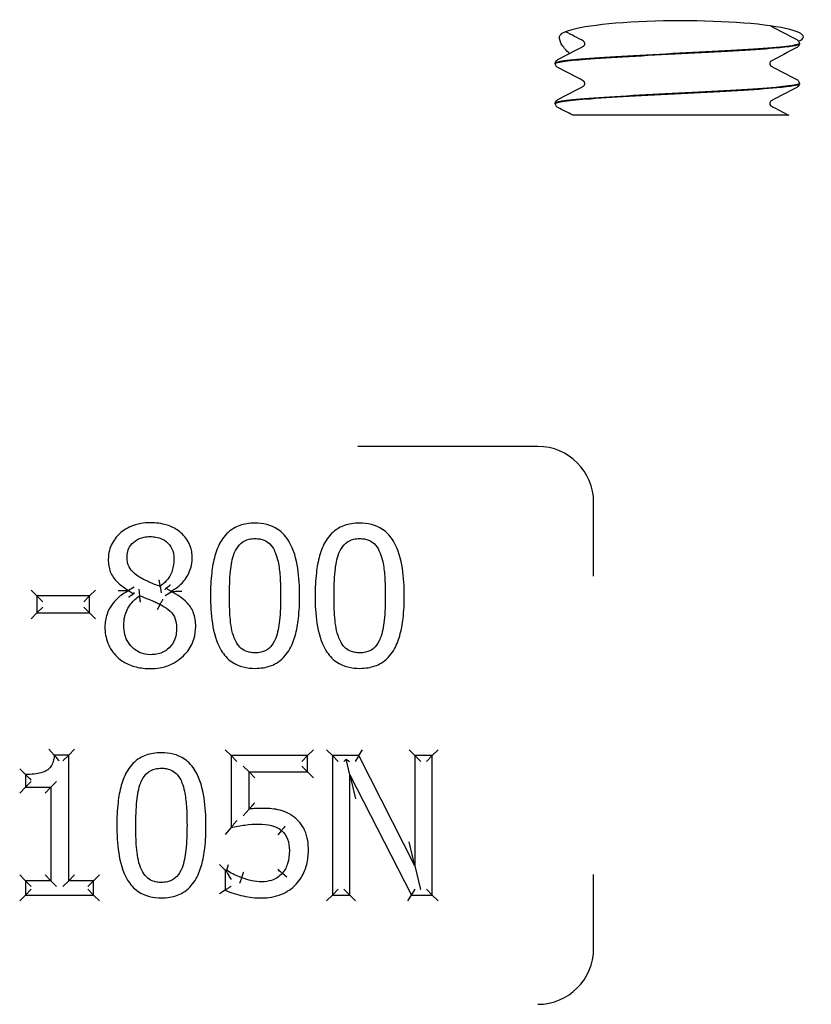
# Model space of a CAD drawing. Header units: inches. Extents: x 24 to 1128, y -58 to 748.
# Tile 518 of 656: x 743.68 to 745.1, y 299.05 to 300.81. Entities that reach past the tile are written whole.
import ezdxf

# ---------------------------------------------------------------- set-up
doc = ezdxf.new("R2010")
doc.units = ezdxf.units.IN
doc.header["$LTSCALE"] = 32
doc.header["$MEASUREMENT"] = 0
doc.layers.add('Visible (ANSI)', color=7, linetype='Continuous', lineweight=30)

msp = doc.modelspace()

# ---------------------------------------------------------------- linework, layer by layer
at = {"layer": 'Visible (ANSI)'}
for p, q in [((745.07942, 300.76866), (745.07942, 300.76799)), ((744.64192, 300.73291), (744.64192, 300.73224)), ((745.07942, 300.69716), (745.07942, 300.69649)), ((744.64192, 300.66141), (744.64192, 300.66074)), ((744.73781, 300.63992), (744.67339, 300.63992)), ((744.81353, 300.63992), (744.73781, 300.63992)), ((744.90008, 300.63992), (744.81353, 300.63992)), ((745.06047, 300.63992), (744.90008, 300.63992)), ((744.61067, 300.04617), (744.28782, 300.04617)), ((744.71067, 299.81365), (744.71067, 299.94617)), ((743.71261, 299.77829), (743.70219, 299.78871)), ((743.80722, 299.77829), (743.81764, 299.78871)), ((743.88733, 299.79421), (743.87691, 299.78822)), ((743.87691, 299.78822), (743.87691, 299.78721)), ((743.88585, 299.78163), (743.87691, 299.78721)), ((743.89697, 299.7787), (743.8958, 299.79042)), ((743.93344, 299.79531), (743.93541, 299.78371)), ((743.94267, 299.77913), (743.95309, 299.78579)), ((743.94407, 299.79234), (743.95309, 299.7868)), ((743.95309, 299.78579), (743.95309, 299.7868)), ((743.80722, 299.77829), (743.71261, 299.77829)), ((743.71261, 299.77829), (743.72303, 299.76787)), ((743.71261, 299.77829), (743.71261, 299.7479)), ((743.80722, 299.77829), (743.7968, 299.76787)), ((743.80722, 299.7479), (743.80722, 299.77829)), ((743.92857, 299.75399), (743.93364, 299.7631)), ((743.70219, 299.73749), (743.71261, 299.7479)), ((743.71261, 299.7479), (743.72303, 299.75832)), ((743.71261, 299.7479), (743.80722, 299.7479)), ((743.80722, 299.7479), (743.7968, 299.75832)), ((743.80722, 299.7479), (743.81764, 299.73749)), ((743.74391, 299.49289), (743.73429, 299.50331)), ((743.76984, 299.49289), (743.78026, 299.50331)), ((744.06077, 299.49208), (744.05035, 299.50249)), ((744.19792, 299.49208), (744.20834, 299.50249)), ((744.24249, 299.49208), (744.23207, 299.50249)), ((744.2897, 299.49208), (744.29608, 299.50249)), ((744.39038, 299.49208), (744.37997, 299.50249)), ((744.42138, 299.49208), (744.4318, 299.50249)), ((743.76984, 299.49289), (743.74391, 299.49289)), ((743.76984, 299.49289), (743.75942, 299.48247)), ((743.76984, 299.2676), (743.76984, 299.49289)), ((744.06077, 299.49208), (744.06077, 299.36323)), ((744.06077, 299.49208), (744.07118, 299.48166)), ((744.19792, 299.49208), (744.06077, 299.49208)), ((744.19792, 299.49208), (744.1875, 299.48166)), ((744.19792, 299.4627), (744.19792, 299.49208)), ((744.2897, 299.49208), (744.24249, 299.49208)), ((744.24249, 299.49208), (744.24249, 299.24208)), ((744.24249, 299.49208), (744.25291, 299.48166)), ((744.26307, 299.48166), (744.26679, 299.48538)), ((744.26679, 299.48538), (744.27287, 299.48166)), ((744.27349, 299.45764), (744.26679, 299.48538)), ((744.2897, 299.49208), (744.28331, 299.48166)), ((744.39038, 299.29414), (744.2897, 299.49208)), ((744.39038, 299.49208), (744.4008, 299.48166)), ((744.39038, 299.49208), (744.39038, 299.29414)), ((744.42138, 299.49208), (744.39038, 299.49208)), ((744.42138, 299.49208), (744.41096, 299.48166)), ((744.42138, 299.24208), (744.42138, 299.49208)), ((743.69225, 299.45804), (743.68183, 299.46846)), ((744.09298, 299.4627), (744.08256, 299.47312)), ((744.19792, 299.4627), (744.1875, 299.47312)), ((743.69225, 299.45804), (743.69225, 299.43515)), ((743.69225, 299.43515), (743.70267, 299.44557)), ((743.73763, 299.43515), (743.74805, 299.44557)), ((744.09298, 299.4627), (744.10339, 299.45229)), ((744.09298, 299.4627), (744.19792, 299.4627)), ((744.09298, 299.39605), (744.09298, 299.4627)), ((744.19792, 299.4627), (744.20834, 299.45229)), ((744.27349, 299.45764), (744.2839, 299.41452)), ((744.27349, 299.24208), (744.27349, 299.45764)), ((744.27349, 299.45764), (744.3841, 299.24208)), ((743.69225, 299.43515), (743.68183, 299.42473)), ((743.69225, 299.43515), (743.73763, 299.43515)), ((743.73763, 299.43515), (743.72721, 299.42473)), ((743.73763, 299.43515), (743.73763, 299.2676)), ((744.08256, 299.38415), (744.09298, 299.39605)), ((744.06077, 299.36323), (744.05035, 299.35028)), ((744.15112, 299.35776), (744.14436, 299.34984)), ((744.39038, 299.29414), (744.37997, 299.3376)), ((744.05043, 299.28645), (744.04002, 299.29686)), ((744.05286, 299.28645), (744.05629, 299.29686)), ((744.39038, 299.29414), (744.40045, 299.25215)), ((743.69225, 299.2676), (743.68183, 299.27802)), ((743.73763, 299.2676), (743.72721, 299.27802)), ((743.76984, 299.2676), (743.78026, 299.27802)), ((743.81421, 299.2676), (743.82463, 299.27802)), ((744.05286, 299.28645), (744.05043, 299.28645)), ((744.05043, 299.28645), (744.05043, 299.25099)), ((744.05043, 299.28645), (744.05227, 299.28461)), ((744.07629, 299.26327), (744.07981, 299.27307)), ((744.16046, 299.27421), (744.15254, 299.28098)), ((744.71067, 299.14617), (744.71067, 299.27868)), ((743.73763, 299.2676), (743.69225, 299.2676)), ((743.69225, 299.2676), (743.69225, 299.24208)), ((743.69225, 299.2676), (743.70267, 299.25719)), ((743.69225, 299.24208), (743.70267, 299.25249)), ((743.73763, 299.2676), (743.74805, 299.25719)), ((743.76984, 299.2676), (743.75942, 299.25719)), ((743.81421, 299.2676), (743.76984, 299.2676)), ((743.81421, 299.2676), (743.80379, 299.25719)), ((743.81421, 299.24208), (743.80379, 299.25249)), ((743.81421, 299.24208), (743.81421, 299.2676)), ((744.24249, 299.24208), (744.25291, 299.25249)), ((744.27349, 299.24208), (744.26307, 299.25249)), ((744.3841, 299.24208), (744.39047, 299.25249)), ((744.39988, 299.25249), (744.40045, 299.25215)), ((744.40045, 299.25215), (744.4008, 299.25249)), ((744.42138, 299.24208), (744.41096, 299.25249)), ((743.68183, 299.23166), (743.69225, 299.24208)), ((743.69225, 299.24208), (743.81421, 299.24208)), ((743.81421, 299.24208), (743.82463, 299.23166)), ((744.05043, 299.25099), (744.04002, 299.24451)), ((744.24249, 299.24208), (744.23207, 299.23166)), ((744.24249, 299.24208), (744.27349, 299.24208)), ((744.27349, 299.24208), (744.2839, 299.23166)), ((744.37774, 299.23166), (744.3841, 299.24208)), ((744.3841, 299.24208), (744.42138, 299.24208)), ((744.42138, 299.24208), (744.4318, 299.23166))]:
    msp.add_line(p, q, dxfattribs=at)
for centre, start, end in [((744.61067, 299.94617), 0, 90), ((744.61067, 299.14617), 270, 0)]:
    msp.add_arc(centre, 0.1, start, end, dxfattribs=at)
msp.add_ellipse((744.86785, 300.78047), major_axis=(0.21875, 0), ratio=0.1316525, start_param=6.0040853, end_param=9.3138876, dxfattribs=at)
for points in [[(744.69266, 300.77282), (744.68195, 300.77844), (744.67124, 300.78405), (744.66053, 300.78966)], [(745.02868, 300.79958), (745.04402, 300.79153), (745.05937, 300.7835), (745.07471, 300.77547)], [(744.64663, 300.73972), (744.66197, 300.74775), (744.67732, 300.75578), (744.69266, 300.76383)], [(745.07471, 300.76118), (745.05937, 300.75315), (745.04402, 300.74512), (745.02868, 300.73707)], [(744.69266, 300.70132), (744.67732, 300.70937), (744.66197, 300.7174), (744.64663, 300.72543)], [(745.02868, 300.72808), (745.04402, 300.72003), (745.05937, 300.712), (745.07471, 300.70397)], [(744.64663, 300.66822), (744.66197, 300.67625), (744.67732, 300.68428), (744.69266, 300.69233)], [(745.07471, 300.68968), (745.05937, 300.68165), (745.04402, 300.67362), (745.02868, 300.66557)], [(744.67339, 300.63992), (744.66447, 300.64459), (744.65555, 300.64927), (744.64663, 300.65393)], [(745.02868, 300.65658), (745.03928, 300.65102), (745.04987, 300.64547), (745.06047, 300.63992)]]:
    msp.add_open_spline(points, degree=3, dxfattribs=at)
for points, knots in [([(745.02807, 300.80007), (745.02825, 300.79989), (745.0284, 300.79978), (745.02863, 300.79961), (745.02869, 300.79958), (745.02869, 300.79958)], [0.031449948, 0.031449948, 0.031449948, 0.031449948, 0.041633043, 0.041633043, 0.054614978, 0.054614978, 0.054614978, 0.054614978]), ([(744.66756, 300.75067), (744.66078, 300.75646), (744.65579, 300.76268), (744.64892, 300.77501), (744.64802, 300.78079), (744.65044, 300.78365)], [0.70379768, 0.70379768, 0.70379768, 0.70379768, 0.82602783, 0.82602783, 0.97703961, 0.97703961, 0.97703961, 0.97703961]), ([(744.69487, 300.76833), (744.69487, 300.76971), (744.69431, 300.771), (744.69338, 300.77229), (744.69302, 300.77256), (744.69271, 300.77279), (744.69265, 300.77282), (744.69265, 300.77282)], [0, 0, 0, 0, 0.022828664, 0.022828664, 0.041633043, 0.041633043, 0.054614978, 0.054614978, 0.054614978, 0.054614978]), ([(745.07471, 300.77547), (745.07549, 300.77506), (745.07634, 300.77456), (745.07774, 300.77311), (745.07824, 300.77247), (745.07906, 300.77082), (745.07937, 300.76977), (745.07942, 300.76869)], [0, 0, 0, 0, 0.028459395, 0.028459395, 0.043235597, 0.043235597, 0.058545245, 0.058545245, 0.058545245, 0.058545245]), ([(744.64204, 300.73221), (744.64219, 300.73496), (744.66162, 300.73771), (744.69656, 300.74046), (744.73914, 300.74381), (744.80391, 300.74716), (744.86827, 300.75051), (744.9326, 300.75386), (744.99526, 300.75721), (745.03439, 300.76056), (745.06333, 300.76304), (745.07898, 300.76551), (745.07922, 300.76799)], [8.1371759, 8.1371759, 8.1371759, 8.1371759, 8.8619138, 8.8619138, 8.8619138, 9.7450261, 9.7450261, 9.7450261, 10.627867, 10.627867, 10.627867, 11.2810852, 11.2810852, 11.2810852, 11.2810852]), ([(745.07921, 300.76869), (745.07934, 300.76777), (745.07735, 300.76685), (745.07316, 300.76593), (745.05797, 300.7626), (745.0141, 300.75928), (744.95666, 300.75595), (744.89932, 300.75263), (744.82955, 300.74932), (744.77131, 300.746), (744.71317, 300.74268), (744.66761, 300.73937), (744.65022, 300.73605), (744.64472, 300.73501), (744.64208, 300.73396), (744.64216, 300.73291)], [-17.5665871, -17.5665871, -17.5665871, -17.5665871, -17.3244424, -17.3244424, -17.3244424, -16.4477493, -16.4477493, -16.4477493, -15.5726718, -15.5726718, -15.5726718, -14.6990684, -14.6990684, -14.6990684, -14.4226778, -14.4226778, -14.4226778, -14.4226778]), ([(744.69265, 300.76383), (744.69265, 300.76383), (744.69289, 300.76392), (744.69365, 300.76472), (744.69401, 300.76517), (744.69464, 300.7665), (744.69487, 300.76741), (744.69487, 300.76833)], [0.002645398, 0.002645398, 0.002645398, 0.002645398, 0.027589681, 0.027589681, 0.042171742, 0.042171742, 0.057287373, 0.057287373, 0.057287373, 0.057287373]), ([(745.07942, 300.76796), (745.07935, 300.76651), (745.07881, 300.76514), (745.07756, 300.76326), (745.0769, 300.76265), (745.07574, 300.76176), (745.07522, 300.76145), (745.07471, 300.76118)], [0, 0, 0, 0, 0.020588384, 0.020588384, 0.04017257, 0.04017257, 0.058516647, 0.058516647, 0.058516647, 0.058516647]), ([(744.64192, 300.73294), (744.64199, 300.73439), (744.64253, 300.73576), (744.64378, 300.73764), (744.64444, 300.73825), (744.6456, 300.73914), (744.64612, 300.73945), (744.64663, 300.73972)], [0, 0, 0, 0, 0.020588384, 0.020588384, 0.04017257, 0.04017257, 0.058516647, 0.058516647, 0.058516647, 0.058516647]), ([(745.02869, 300.73707), (745.02869, 300.73707), (745.02845, 300.73698), (745.02769, 300.73618), (745.02733, 300.73573), (745.0267, 300.7344), (745.02647, 300.73349), (745.02647, 300.73258)], [0.002645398, 0.002645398, 0.002645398, 0.002645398, 0.027589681, 0.027589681, 0.042171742, 0.042171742, 0.057287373, 0.057287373, 0.057287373, 0.057287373]), ([(744.64663, 300.72543), (744.64585, 300.72584), (744.645, 300.72634), (744.6436, 300.72779), (744.6431, 300.72843), (744.64228, 300.73008), (744.64197, 300.73113), (744.64192, 300.73221)], [0, 0, 0, 0, 0.028459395, 0.028459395, 0.043235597, 0.043235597, 0.058545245, 0.058545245, 0.058545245, 0.058545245]), ([(745.02647, 300.73258), (745.02647, 300.73119), (745.02703, 300.7299), (745.02796, 300.72861), (745.02832, 300.72834), (745.02863, 300.72811), (745.02869, 300.72808), (745.02869, 300.72808)], [0, 0, 0, 0, 0.022828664, 0.022828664, 0.041633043, 0.041633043, 0.054614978, 0.054614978, 0.054614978, 0.054614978]), ([(744.69487, 300.69683), (744.69487, 300.69821), (744.69431, 300.6995), (744.69338, 300.70079), (744.69302, 300.70106), (744.69271, 300.70129), (744.69265, 300.70132), (744.69265, 300.70132)], [0, 0, 0, 0, 0.022828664, 0.022828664, 0.041633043, 0.041633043, 0.054614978, 0.054614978, 0.054614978, 0.054614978]), ([(745.07471, 300.70397), (745.07549, 300.70356), (745.07634, 300.70306), (745.07774, 300.70161), (745.07824, 300.70097), (745.07906, 300.69932), (745.07937, 300.69827), (745.07942, 300.69719)], [0, 0, 0, 0, 0.028459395, 0.028459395, 0.043235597, 0.043235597, 0.058545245, 0.058545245, 0.058545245, 0.058545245]), ([(744.64196, 300.66071), (744.64204, 300.66369), (744.66524, 300.66667), (744.70565, 300.66965), (744.75045, 300.67296), (744.81558, 300.67626), (744.87885, 300.67956), (744.94213, 300.68287), (745.00238, 300.68617), (745.03911, 300.68947), (745.06513, 300.69181), (745.07892, 300.69415), (745.07913, 300.69649)], [1.8539906, 1.8539906, 1.8539906, 1.8539906, 2.6394946, 2.6394946, 2.6394946, 3.5103246, 3.5103246, 3.5103246, 4.381086, 4.381086, 4.381086, 4.9978999, 4.9978999, 4.9978999, 4.9978999]), ([(745.07938, 300.69719), (745.07942, 300.69686), (745.07917, 300.69652), (745.07863, 300.69619), (745.07323, 300.69288), (745.03845, 300.68956), (744.98623, 300.68624), (744.93418, 300.68293), (744.86577, 300.67963), (744.80434, 300.67632), (744.74232, 300.67298), (744.6886, 300.66964), (744.66184, 300.6663), (744.64877, 300.66467), (744.64224, 300.66304), (744.64225, 300.66141)], [-11.2834018, -11.2834018, -11.2834018, -11.2834018, -11.1962178, -11.1962178, -11.1962178, -10.321672, -10.321672, -10.321672, -9.4498406, -9.4498406, -9.4498406, -8.569564, -8.569564, -8.569564, -8.1394925, -8.1394925, -8.1394925, -8.1394925]), ([(744.69265, 300.69233), (744.69265, 300.69233), (744.69289, 300.69242), (744.69365, 300.69322), (744.69401, 300.69367), (744.69464, 300.695), (744.69487, 300.69591), (744.69487, 300.69683)], [0.002645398, 0.002645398, 0.002645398, 0.002645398, 0.027589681, 0.027589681, 0.042171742, 0.042171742, 0.057287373, 0.057287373, 0.057287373, 0.057287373]), ([(745.07942, 300.69646), (745.07935, 300.69501), (745.07881, 300.69364), (745.07756, 300.69176), (745.0769, 300.69115), (745.07574, 300.69026), (745.07522, 300.68995), (745.07471, 300.68968)], [0, 0, 0, 0, 0.020588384, 0.020588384, 0.04017257, 0.04017257, 0.058516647, 0.058516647, 0.058516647, 0.058516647]), ([(744.64192, 300.66144), (744.64199, 300.66289), (744.64253, 300.66426), (744.64378, 300.66614), (744.64444, 300.66675), (744.6456, 300.66764), (744.64612, 300.66795), (744.64663, 300.66822)], [0, 0, 0, 0, 0.020588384, 0.020588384, 0.04017257, 0.04017257, 0.058516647, 0.058516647, 0.058516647, 0.058516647]), ([(745.02869, 300.66557), (745.02869, 300.66557), (745.02845, 300.66548), (745.02769, 300.66468), (745.02733, 300.66423), (745.0267, 300.6629), (745.02647, 300.66199), (745.02647, 300.66108)], [0.002645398, 0.002645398, 0.002645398, 0.002645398, 0.027589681, 0.027589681, 0.042171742, 0.042171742, 0.057287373, 0.057287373, 0.057287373, 0.057287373]), ([(744.64663, 300.65393), (744.64585, 300.65434), (744.645, 300.65484), (744.6436, 300.65629), (744.6431, 300.65693), (744.64228, 300.65858), (744.64197, 300.65963), (744.64192, 300.66071)], [0, 0, 0, 0, 0.028459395, 0.028459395, 0.043235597, 0.043235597, 0.058545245, 0.058545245, 0.058545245, 0.058545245]), ([(745.02647, 300.66108), (745.02647, 300.65969), (745.02703, 300.6584), (745.02796, 300.65711), (745.02832, 300.65684), (745.02863, 300.65661), (745.02869, 300.65658), (745.02869, 300.65658)], [0, 0, 0, 0, 0.022828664, 0.022828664, 0.041633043, 0.041633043, 0.054614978, 0.054614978, 0.054614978, 0.054614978]), ([(743.91601, 299.90937), (743.91049, 299.90937), (743.90482, 299.90897), (743.89245, 299.90685), (743.88579, 299.90491), (743.87012, 299.89769), (743.86174, 299.89143), (743.84926, 299.87674), (743.84489, 299.86858), (743.84125, 299.8545), (743.84065, 299.8489), (743.84065, 299.84353)], [-0.24108925, -0.24108925, -0.24108925, -0.24108925, -0.20285247, -0.20285247, -0.15755053, -0.15755053, -0.09071955, -0.09071955, -0.03520387, -0.03520387, 0, 0, 0, 0]), ([(743.99117, 299.84575), (743.99117, 299.84967), (743.99087, 299.85371), (743.98899, 299.8642), (743.98673, 299.87061), (743.97899, 299.88386), (743.97312, 299.88998), (743.96015, 299.89948), (743.95317, 299.90286), (743.93605, 299.90829), (743.92587, 299.90937), (743.91601, 299.90937)], [-0.2382608, -0.2382608, -0.2382608, -0.2382608, -0.21252746, -0.21252746, -0.17135413, -0.17135413, -0.11832726, -0.11832726, -0.06910487, -0.06910487, 0, 0, 0, 0]), ([(744.10382, 299.90876), (744.09889, 299.90876), (744.09381, 299.90842), (744.08059, 299.90624), (744.07242, 299.90357), (744.05597, 299.89374), (744.04864, 299.88595), (744.04334, 299.87746), (744.03787, 299.8687), (744.03444, 299.85955), (744.02895, 299.84015), (744.02719, 299.82992), (744.02436, 299.80594), (744.02379, 299.79216), (744.02379, 299.77849)], [-0.39762782, -0.39762782, -0.39762782, -0.39762782, -0.36373585, -0.36373585, -0.30950871, -0.30950871, -0.24393732, -0.24393732, -0.24393732, -0.1766061, -0.1766061, -0.10179305, -0.10179305, 0, 0, 0, 0]), ([(744.18364, 299.7787), (744.18364, 299.79484), (744.18281, 299.81136), (744.17762, 299.84416), (744.17355, 299.86083), (744.16429, 299.87635), (744.15951, 299.88436), (744.153, 299.89189), (744.13241, 299.90586), (744.11748, 299.90876), (744.10382, 299.90876)], [-0.3955508, -0.3955508, -0.3955508, -0.3955508, -0.2754195, -0.2754195, -0.15529321, -0.15529321, -0.15529321, -0.09373364, -0.09373364, 0, 0, 0, 0]), ([(744.29142, 299.90876), (744.28649, 299.90876), (744.28142, 299.90842), (744.2682, 299.90624), (744.26002, 299.90357), (744.24357, 299.89374), (744.23624, 299.88595), (744.23094, 299.87746), (744.22547, 299.8687), (744.22204, 299.85955), (744.21655, 299.84015), (744.21479, 299.82992), (744.21196, 299.80594), (744.21139, 299.79216), (744.21139, 299.77849)], [-0.39762782, -0.39762782, -0.39762782, -0.39762782, -0.36373585, -0.36373585, -0.30950871, -0.30950871, -0.24393732, -0.24393732, -0.24393732, -0.1766061, -0.1766061, -0.10179305, -0.10179305, 0, 0, 0, 0]), ([(744.37124, 299.7787), (744.37124, 299.79484), (744.37041, 299.81136), (744.36522, 299.84416), (744.36115, 299.86083), (744.35189, 299.87635), (744.34711, 299.88436), (744.34061, 299.89189), (744.32001, 299.90586), (744.30508, 299.90876), (744.29142, 299.90876)], [-0.3955508, -0.3955508, -0.3955508, -0.3955508, -0.2754195, -0.2754195, -0.15529321, -0.15529321, -0.15529321, -0.09373364, -0.09373364, 0, 0, 0, 0]), ([(743.87428, 299.84738), (743.87428, 299.85003), (743.87449, 299.85264), (743.87565, 299.85915), (743.87695, 299.86284), (743.8814, 299.87055), (743.88502, 299.8743), (743.89392, 299.88038), (743.89912, 299.88248), (743.90827, 299.88432), (743.91201, 299.88465), (743.91581, 299.88465)], [-0.20028425, -0.20028425, -0.20028425, -0.20028425, -0.17595568, -0.17595568, -0.13702996, -0.13702996, -0.08642653, -0.08642653, -0.03353843, -0.03353843, 0, 0, 0, 0]), ([(743.91581, 299.88465), (743.91919, 299.88465), (743.92254, 299.88441), (743.92995, 299.88318), (743.93388, 299.88198), (743.94255, 299.87778), (743.94692, 299.87416), (743.95373, 299.86541), (743.95603, 299.86058), (743.958, 299.85214), (743.95835, 299.84878), (743.95835, 299.84535)], [-0.2062605, -0.2062605, -0.2062605, -0.2062605, -0.17676842, -0.17676842, -0.13805989, -0.13805989, -0.0834994, -0.0834994, -0.03156312, -0.03156312, 0, 0, 0, 0]), ([(744.06654, 299.85467), (744.06724, 299.85642), (744.068, 299.85812), (744.07147, 299.86492), (744.07481, 299.86943), (744.08294, 299.87635), (744.08766, 299.87863), (744.09647, 299.88065), (744.10011, 299.88101), (744.10382, 299.88101)], [-0.15519829, -0.15519829, -0.15519829, -0.15519829, -0.13862551, -0.13862551, -0.08628485, -0.08628485, -0.03318648, -0.03318648, 0, 0, 0, 0]), ([(744.10382, 299.88101), (744.10664, 299.88101), (744.10943, 299.8808), (744.11484, 299.8799), (744.11745, 299.87918), (744.12368, 299.87665), (744.12707, 299.87439), (744.13333, 299.86828), (744.13608, 299.86436), (744.13909, 299.85838), (744.13982, 299.85675), (744.14049, 299.85507)], [-0.15345791, -0.15345791, -0.15345791, -0.15345791, -0.12815919, -0.12815919, -0.10190337, -0.10190337, -0.06065975, -0.06065975, -0.01592257, -0.01592257, 0, 0, 0, 0]), ([(744.25414, 299.85467), (744.25484, 299.85642), (744.2556, 299.85812), (744.25907, 299.86492), (744.26241, 299.86943), (744.27054, 299.87635), (744.27526, 299.87863), (744.28407, 299.88065), (744.28771, 299.88101), (744.29142, 299.88101)], [-0.15519829, -0.15519829, -0.15519829, -0.15519829, -0.13862551, -0.13862551, -0.08628485, -0.08628485, -0.03318648, -0.03318648, 0, 0, 0, 0]), ([(744.29142, 299.88101), (744.29424, 299.88101), (744.29703, 299.8808), (744.30244, 299.8799), (744.30505, 299.87918), (744.31128, 299.87665), (744.31467, 299.87439), (744.32093, 299.86828), (744.32368, 299.86436), (744.32669, 299.85838), (744.32742, 299.85675), (744.32809, 299.85507)], [-0.15345791, -0.15345791, -0.15345791, -0.15345791, -0.12815919, -0.12815919, -0.10190337, -0.10190337, -0.06065975, -0.06065975, -0.01592257, -0.01592257, 0, 0, 0, 0]), ([(744.05783, 299.77849), (744.05783, 299.79325), (744.05829, 299.80798), (744.05965, 299.82246), (744.06071, 299.83377), (744.06271, 299.84501), (744.06654, 299.85467)], [-0.20539702, -0.20539702, -0.20539702, -0.20539702, -0.0911634, -0.0911634, -0.0911634, 0, 0, 0, 0]), ([(744.14049, 299.85507), (744.14239, 299.85028), (744.14386, 299.84512), (744.14684, 299.83124), (744.14782, 299.82228), (744.14931, 299.8018), (744.1496, 299.79026), (744.1496, 299.7787)], [-0.20607527, -0.20607527, -0.20607527, -0.20607527, -0.16123509, -0.16123509, -0.08949082, -0.08949082, 0, 0, 0, 0]), ([(744.24543, 299.77849), (744.24543, 299.79325), (744.2459, 299.80798), (744.24725, 299.82246), (744.24831, 299.83377), (744.25031, 299.84501), (744.25414, 299.85467)], [-0.20539702, -0.20539702, -0.20539702, -0.20539702, -0.0911634, -0.0911634, -0.0911634, 0, 0, 0, 0]), ([(744.32809, 299.85507), (744.32999, 299.85028), (744.33146, 299.84512), (744.33445, 299.83124), (744.33542, 299.82228), (744.33691, 299.8018), (744.3372, 299.79026), (744.3372, 299.7787)], [-0.20607527, -0.20607527, -0.20607527, -0.20607527, -0.16123509, -0.16123509, -0.08949082, -0.08949082, 0, 0, 0, 0]), ([(743.84065, 299.84353), (743.84065, 299.83988), (743.84089, 299.83611), (743.84265, 299.82528), (743.84515, 299.81803), (743.84956, 299.81172), (743.85396, 299.80542), (743.85923, 299.80054), (743.86868, 299.79329), (743.87278, 299.79062), (743.87691, 299.78822)], [-0.14919736, -0.14919736, -0.14919736, -0.14919736, -0.12498855, -0.12498855, -0.08048513, -0.08048513, -0.08048513, -0.03367511, -0.03367511, 0, 0, 0, 0]), ([(743.89818, 299.81091), (743.89696, 299.81161), (743.89576, 299.81235), (743.88963, 299.81633), (743.88528, 299.82001), (743.87864, 299.82826), (743.87653, 299.83258), (743.87462, 299.84067), (743.87428, 299.84399), (743.87428, 299.84738)], [-0.14393342, -0.14393342, -0.14393342, -0.14393342, -0.13185082, -0.13185082, -0.08070178, -0.08070178, -0.03103914, -0.03103914, 0, 0, 0, 0]), ([(743.95835, 299.84535), (743.95835, 299.8406), (743.95797, 299.83587), (743.95577, 299.82402), (743.9534, 299.81742), (743.94661, 299.80735), (743.94295, 299.80339), (743.93712, 299.79822), (743.93531, 299.79674), (743.93344, 299.79531)], [-0.17159567, -0.17159567, -0.17159567, -0.17159567, -0.13119161, -0.13119161, -0.06654511, -0.06654511, -0.01972886, -0.01972886, 0, 0, 0, 0]), ([(743.95309, 299.7868), (743.95578, 299.78816), (743.95844, 299.78969), (743.96667, 299.79515), (743.97187, 299.79976), (743.98189, 299.81221), (743.986, 299.82001), (743.99026, 299.83417), (743.99117, 299.84), (743.99117, 299.84575)], [-0.15744253, -0.15744253, -0.15744253, -0.15744253, -0.13731944, -0.13731944, -0.09338685, -0.09338685, -0.03591802, -0.03591802, 0, 0, 0, 0]), ([(743.93344, 299.79531), (743.9302, 299.79636), (743.92695, 299.79757), (743.92046, 299.8002), (743.91721, 299.80162), (743.91399, 299.80311), (743.91124, 299.80438), (743.90852, 299.80566), (743.90318, 299.80826), (743.90053, 299.80959), (743.89818, 299.81091)], [-0.10316194, -0.10316194, -0.10316194, -0.10316194, -0.07498611, -0.07498611, -0.04681028, -0.04681028, -0.04681028, -0.02340514, -0.02340514, 0, 0, 0, 0]), ([(743.93139, 299.80707), (743.93139, 299.80704), (743.9314, 299.80701), (743.93158, 299.80602), (743.93175, 299.80507), (743.93207, 299.80322), (743.93223, 299.80233), (743.9326, 299.80019), (743.9328, 299.79902), (743.93312, 299.79717), (743.93324, 299.79647), (743.9334, 299.79554), (743.93344, 299.79531), (743.93344, 299.79531)], [-0.044688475, -0.044688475, -0.044688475, -0.044688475, -0.044465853, -0.044465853, -0.037097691, -0.037097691, -0.029877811, -0.029877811, -0.018940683, -0.018940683, -0.009212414, -0.009212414, 0, 0, 0, 0]), ([(743.87691, 299.78721), (743.87016, 299.7839), (743.86352, 299.77968), (743.84905, 299.76672), (743.84224, 299.7567), (743.83579, 299.73826), (743.83457, 299.73035), (743.83457, 299.72278)], [-0.17644554, -0.17644554, -0.17644554, -0.17644554, -0.12506903, -0.12506903, -0.04977316, -0.04977316, 0, 0, 0, 0]), ([(743.85821, 299.78819), (743.85826, 299.78819), (743.8583, 299.78819), (743.86159, 299.78813), (743.86494, 299.78806), (743.87032, 299.78792), (743.87241, 299.78785), (743.87478, 299.78778), (743.87547, 299.78775), (743.87606, 299.78773)], [-0.000323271, -0.000323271, -0.000323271, -0.000323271, 0, 0, 0.024747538, 0.024747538, 0.043496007, 0.043496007, 0.051596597, 0.051596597, 0.051596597, 0.051596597]), ([(743.87691, 299.78822), (743.87691, 299.78822), (743.87671, 299.7881), (743.87624, 299.78784), (743.87616, 299.78779), (743.87606, 299.78773)], [0, 0, 0, 0, 0.009031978, 0.009031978, 0.01088713, 0.01088713, 0.01088713, 0.01088713]), ([(743.87606, 299.78773), (743.87623, 299.78763), (743.87638, 299.78754), (743.87677, 299.78729), (743.87691, 299.78721), (743.87691, 299.78721)], [0.004463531, 0.004463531, 0.004463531, 0.004463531, 0.007781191, 0.007781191, 0.015368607, 0.015368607, 0.015368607, 0.015368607]), ([(743.88585, 299.78163), (743.88096, 299.77851), (743.87811, 299.77631), (743.87734, 299.77571), (743.87726, 299.77565), (743.87719, 299.77559)], [-0.0067344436, -0.0067344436, -0.0067344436, -0.0067344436, 0, 0, 0.0007386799, 0.0007386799, 0.0007386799, 0.0007386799]), ([(743.88733, 299.78465), (743.8873, 299.7846), (743.88728, 299.78455), (743.88678, 299.78355), (743.88631, 299.78259), (743.88585, 299.78163)], [-0.0004266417, -0.0004266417, -0.0004266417, -0.0004266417, 0, 0, 0.0080980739, 0.0080980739, 0.0080980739, 0.0080980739]), ([(743.94267, 299.78933), (743.9427, 299.78938), (743.94272, 299.78944), (743.94319, 299.79044), (743.94364, 299.79139), (743.94407, 299.79234)], [-0.0004459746, -0.0004459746, -0.0004459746, -0.0004459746, 0, 0, 0.0079917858, 0.0079917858, 0.0079917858, 0.0079917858]), ([(743.94407, 299.79234), (743.94879, 299.79551), (743.95124, 299.79746), (743.95182, 299.79792), (743.95189, 299.79798), (743.95196, 299.79803)], [-0.0049383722, -0.0049383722, -0.0049383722, -0.0049383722, 0, 0, 0.000690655, 0.000690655, 0.000690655, 0.000690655]), ([(743.95309, 299.7868), (743.95309, 299.7868), (743.95328, 299.78668), (743.95373, 299.78641), (743.95381, 299.78636), (743.9539, 299.7863)], [-0.044899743, -0.044899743, -0.044899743, -0.044899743, -0.035977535, -0.035977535, -0.03420007, -0.03420007, -0.03420007, -0.03420007]), ([(743.95309, 299.78579), (743.95309, 299.78579), (743.95323, 299.78588), (743.95361, 299.78612), (743.95374, 299.7862), (743.9539, 299.7863)], [0, 0, 0, 0, 0.007479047, 0.007479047, 0.010647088, 0.010647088, 0.010647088, 0.010647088]), ([(743.99746, 299.72339), (743.99746, 299.72753), (743.99719, 299.7318), (743.99582, 299.7404), (743.99473, 299.74473), (743.99038, 299.75572), (743.98583, 299.76214), (743.97748, 299.77058), (743.97369, 299.77365), (743.96438, 299.7801), (743.95876, 299.78316), (743.95309, 299.78579)], [-0.17675386, -0.17675386, -0.17675386, -0.17675386, -0.14867142, -0.14867142, -0.12078849, -0.12078849, -0.0760162, -0.0760162, -0.04400779, -0.04400779, 0, 0, 0, 0]), ([(743.9539, 299.7863), (743.95453, 299.78632), (743.95526, 299.78633), (743.9578, 299.78639), (743.96009, 299.78645), (743.96575, 299.78665), (743.96919, 299.7868), (743.97254, 299.78698), (743.97258, 299.78698), (743.97263, 299.78698)], [0.002128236, 0.002128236, 0.002128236, 0.002128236, 0.008988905, 0.008988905, 0.025521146, 0.025521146, 0.046099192, 0.046099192, 0.046368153, 0.046368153, 0.046368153, 0.046368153]), ([(743.8684, 299.72521), (743.8684, 299.73067), (743.86897, 299.73611), (743.87216, 299.74959), (743.87583, 299.75728), (743.88541, 299.76973), (743.89082, 299.77463), (743.89697, 299.7787)], [-0.18604928, -0.18604928, -0.18604928, -0.18604928, -0.13907807, -0.13907807, -0.06392413, -0.06392413, 0, 0, 0, 0]), ([(743.8984, 299.76688), (743.89839, 299.76691), (743.89839, 299.76694), (743.89825, 299.76792), (743.89811, 299.76888), (743.89787, 299.77073), (743.89776, 299.77162), (743.8975, 299.77377), (743.89736, 299.77496), (743.89716, 299.77682), (743.89709, 299.77753), (743.89699, 299.77846), (743.89697, 299.7787), (743.89697, 299.7787)], [-0.044621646, -0.044621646, -0.044621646, -0.044621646, -0.044400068, -0.044400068, -0.03707356, -0.03707356, -0.02988243, -0.02988243, -0.01893434, -0.01893434, -0.009203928, -0.009203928, 0, 0, 0, 0]), ([(743.89697, 299.7787), (743.90054, 299.77725), (743.90411, 299.7758), (743.91126, 299.77293), (743.91485, 299.7715), (743.91844, 299.77009), (743.92114, 299.76902), (743.92381, 299.76792), (743.92893, 299.76559), (743.9314, 299.76437), (743.93364, 299.7631)], [-0.1047588, -0.1047588, -0.1047588, -0.1047588, -0.0755253, -0.0755253, -0.0462918, -0.0462918, -0.0462918, -0.0231459, -0.0231459, 0, 0, 0, 0]), ([(743.93364, 299.7631), (743.93364, 299.7631), (743.93377, 299.76333), (743.93427, 299.76423), (743.93463, 299.76489), (743.93556, 299.76655), (743.93611, 299.76754), (743.93703, 299.7692), (743.93736, 299.76978), (743.93786, 299.77069), (743.93803, 299.77099), (743.93828, 299.77145), (743.93837, 299.7716), (743.93852, 299.77188), (743.93859, 299.77201), (743.93867, 299.77216), (743.93869, 299.77218), (743.9387, 299.7722)], [-0.04147151, -0.04147151, -0.04147151, -0.04147151, -0.031136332, -0.031136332, -0.020800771, -0.020800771, -0.010464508, -0.010464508, -0.005125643, -0.005125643, -0.002449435, -0.002449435, -0.001094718, -0.001094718, 0, 0, 0.000192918, 0.000192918, 0.000192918, 0.000192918]), ([(743.93364, 299.7631), (743.93615, 299.76174), (743.9386, 299.76032), (743.94612, 299.75556), (743.95085, 299.75194), (743.95828, 299.74357), (743.96059, 299.73848), (743.96267, 299.72851), (743.96301, 299.72436), (743.96301, 299.72015)], [-0.16889715, -0.16889715, -0.16889715, -0.16889715, -0.14560596, -0.14560596, -0.0945362, -0.0945362, -0.03636008, -0.03636008, 0, 0, 0, 0]), ([(744.02379, 299.77849), (744.02379, 299.76231), (744.02461, 299.74575), (744.02975, 299.71287), (744.03375, 299.69612), (744.04314, 299.68054), (744.04782, 299.67277), (744.05414, 299.66549), (744.07465, 299.65137), (744.08989, 299.64843), (744.10382, 299.64843)], [-0.39636224, -0.39636224, -0.39636224, -0.39636224, -0.27588328, -0.27588328, -0.15540931, -0.15540931, -0.15540931, -0.09572801, -0.09572801, 0, 0, 0, 0]), ([(744.06634, 299.70313), (744.06207, 299.7143), (744.06001, 299.72646), (744.05809, 299.75218), (744.05783, 299.76533), (744.05783, 299.77849)], [-0.2030371, -0.2030371, -0.2030371, -0.2030371, -0.10151855, -0.10151855, 0, 0, 0, 0]), ([(744.10382, 299.64843), (744.10869, 299.64843), (744.11372, 299.64877), (744.12681, 299.65094), (744.13489, 299.65359), (744.15138, 299.66344), (744.15876, 299.67135), (744.16409, 299.67993), (744.16948, 299.68862), (744.17291, 299.69769), (744.17846, 299.71717), (744.18026, 299.72756), (744.18308, 299.75154), (744.18364, 299.76518), (744.18364, 299.7787)], [-0.3969343, -0.3969343, -0.3969343, -0.3969343, -0.36344063, -0.36344063, -0.30985076, -0.30985076, -0.24348635, -0.24348635, -0.24348635, -0.17661505, -0.17661505, -0.10067261, -0.10067261, 0, 0, 0, 0]), ([(744.1496, 299.7787), (744.1496, 299.76363), (744.14914, 299.74858), (744.14758, 299.73392), (744.1464, 299.72289), (744.1444, 299.71194), (744.14069, 299.70252)], [-0.20539024, -0.20539024, -0.20539024, -0.20539024, -0.08874744, -0.08874744, -0.08874744, 0, 0, 0, 0]), ([(744.21139, 299.77849), (744.21139, 299.76231), (744.21221, 299.74575), (744.21735, 299.71287), (744.22135, 299.69612), (744.23074, 299.68054), (744.23542, 299.67277), (744.24174, 299.66549), (744.26226, 299.65137), (744.27749, 299.64843), (744.29142, 299.64843)], [-0.39636224, -0.39636224, -0.39636224, -0.39636224, -0.27588328, -0.27588328, -0.15540931, -0.15540931, -0.15540931, -0.09572801, -0.09572801, 0, 0, 0, 0]), ([(744.25394, 299.70313), (744.24967, 299.7143), (744.24762, 299.72646), (744.24569, 299.75218), (744.24543, 299.76533), (744.24543, 299.77849)], [-0.2030371, -0.2030371, -0.2030371, -0.2030371, -0.10151855, -0.10151855, 0, 0, 0, 0]), ([(744.29142, 299.64843), (744.2963, 299.64843), (744.30132, 299.64877), (744.31441, 299.65094), (744.32249, 299.65359), (744.33898, 299.66344), (744.34636, 299.67135), (744.35169, 299.67993), (744.35708, 299.68862), (744.36051, 299.69769), (744.36606, 299.71717), (744.36786, 299.72756), (744.37068, 299.75154), (744.37124, 299.76518), (744.37124, 299.7787)], [-0.3969343, -0.3969343, -0.3969343, -0.3969343, -0.36344063, -0.36344063, -0.30985076, -0.30985076, -0.24348635, -0.24348635, -0.24348635, -0.17661505, -0.17661505, -0.10067261, -0.10067261, 0, 0, 0, 0]), ([(744.3372, 299.7787), (744.3372, 299.76363), (744.33674, 299.74858), (744.33518, 299.73392), (744.334, 299.72289), (744.332, 299.71194), (744.32829, 299.70252)], [-0.20539024, -0.20539024, -0.20539024, -0.20539024, -0.08874744, -0.08874744, -0.08874744, 0, 0, 0, 0]), ([(743.83457, 299.72278), (743.83457, 299.71298), (743.83634, 299.70272), (743.84004, 299.6934), (743.84356, 299.68454), (743.84912, 299.67616), (743.85604, 299.6695)], [-0.12818083, -0.12818083, -0.12818083, -0.12818083, -0.06222407, -0.06222407, -0.06222407, 0, 0, 0, 0]), ([(743.91642, 299.67294), (743.90999, 299.67294), (743.90369, 299.67407), (743.88948, 299.67996), (743.88189, 299.68659), (743.87099, 299.70353), (743.8684, 299.7141), (743.8684, 299.72521)], [-0.24211946, -0.24211946, -0.24211946, -0.24211946, -0.18433658, -0.18433658, -0.09638448, -0.09638448, 0, 0, 0, 0]), ([(743.91601, 299.64802), (743.9217, 299.64802), (743.92755, 299.64846), (743.94085, 299.65082), (743.94824, 299.65313), (743.96504, 299.66141), (743.9737, 299.66825), (743.98674, 299.68368), (743.99143, 299.69199), (743.99648, 299.70824), (743.99746, 299.71599), (743.99746, 299.72339)], [-0.27146787, -0.27146787, -0.27146787, -0.27146787, -0.23213286, -0.23213286, -0.18138429, -0.18138429, -0.10931742, -0.10931742, -0.04973135, -0.04973135, 0, 0, 0, 0]), ([(743.96301, 299.72015), (743.96301, 299.7165), (743.96274, 299.71287), (743.96136, 299.70474), (743.96, 299.70039), (743.95524, 299.69077), (743.95118, 299.68589), (743.94077, 299.67789), (743.93433, 299.67518), (743.92382, 299.67324), (743.92015, 299.67294), (743.91642, 299.67294)], [-0.23080417, -0.23080417, -0.23080417, -0.23080417, -0.19912439, -0.19912439, -0.15681606, -0.15681606, -0.09762557, -0.09762557, -0.03265509, -0.03265509, 0, 0, 0, 0]), ([(744.10382, 299.67618), (744.10094, 299.67618), (744.0981, 299.67639), (744.0925, 299.67732), (744.08976, 299.67808), (744.08331, 299.68075), (744.07984, 299.68314), (744.07346, 299.68953), (744.07069, 299.69358), (744.06771, 299.69969), (744.06699, 299.70139), (744.06634, 299.70313)], [-0.1574704, -0.1574704, -0.1574704, -0.1574704, -0.13181294, -0.13181294, -0.10432668, -0.10432668, -0.0618117, -0.0618117, -0.01648612, -0.01648612, 0, 0, 0, 0]), ([(744.14069, 299.70252), (744.14003, 299.70082), (744.13932, 299.69917), (744.13594, 299.69231), (744.13258, 299.68772), (744.12445, 299.68082), (744.11975, 299.67854), (744.11106, 299.67654), (744.10747, 299.67618), (744.10382, 299.67618)], [-0.15478626, -0.15478626, -0.15478626, -0.15478626, -0.13870733, -0.13870733, -0.08539549, -0.08539549, -0.03284442, -0.03284442, 0, 0, 0, 0]), ([(744.29142, 299.67618), (744.28854, 299.67618), (744.2857, 299.67639), (744.2801, 299.67732), (744.27736, 299.67808), (744.27091, 299.68075), (744.26744, 299.68314), (744.26106, 299.68953), (744.25829, 299.69358), (744.25531, 299.69969), (744.25459, 299.70139), (744.25394, 299.70313)], [-0.1574704, -0.1574704, -0.1574704, -0.1574704, -0.13181294, -0.13181294, -0.10432668, -0.10432668, -0.0618117, -0.0618117, -0.01648612, -0.01648612, 0, 0, 0, 0]), ([(744.32829, 299.70252), (744.32764, 299.70082), (744.32692, 299.69917), (744.32354, 299.69231), (744.32018, 299.68772), (744.31205, 299.68082), (744.30735, 299.67854), (744.29866, 299.67654), (744.29507, 299.67618), (744.29142, 299.67618)], [-0.15478626, -0.15478626, -0.15478626, -0.15478626, -0.13870733, -0.13870733, -0.08539549, -0.08539549, -0.03284442, -0.03284442, 0, 0, 0, 0]), ([(743.85604, 299.6695), (743.85977, 299.66591), (743.86396, 299.66274), (743.87544, 299.65583), (743.88295, 299.6529), (743.8991, 299.64886), (743.90771, 299.64802), (743.91601, 299.64802)], [-0.14467036, -0.14467036, -0.14467036, -0.14467036, -0.11132771, -0.11132771, -0.05797947, -0.05797947, 0, 0, 0, 0]), ([(743.74391, 299.49289), (743.74367, 299.48989), (743.74324, 299.48697), (743.74172, 299.48049), (743.74043, 299.47704), (743.73735, 299.47181), (743.73576, 299.46982), (743.73274, 299.46708), (743.73148, 299.46614), (743.73013, 299.46534), (743.72734, 299.46366), (743.72405, 299.46231), (743.71656, 299.46013), (743.71228, 299.45935), (743.70279, 299.45827), (743.69753, 299.45804), (743.69225, 299.45804)], [-0.21914518, -0.21914518, -0.21914518, -0.21914518, -0.19291175, -0.19291175, -0.15742494, -0.15742494, -0.13012741, -0.13012741, -0.11306644, -0.11306644, -0.11306644, -0.07974952, -0.07974952, -0.04257171, -0.04257171, 0, 0, 0, 0]), ([(743.75288, 299.48247), (743.75286, 299.4825), (743.75284, 299.48252), (743.75198, 299.48359), (743.75113, 299.48463), (743.74948, 299.48661), (743.74867, 299.48756), (743.74703, 299.48944), (743.74621, 299.49036), (743.74502, 299.49168), (743.74459, 299.49215), (743.74405, 299.49274), (743.74391, 299.49289), (743.74391, 299.49289)], [-0.000246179, -0.000246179, -0.000246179, -0.000246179, 0, 0, 0.010218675, 0.010218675, 0.020229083, 0.020229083, 0.031714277, 0.031714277, 0.040524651, 0.040524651, 0.048289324, 0.048289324, 0.048289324, 0.048289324]), ([(743.93597, 299.49714), (743.93104, 299.49714), (743.92597, 299.4968), (743.91275, 299.49462), (743.90457, 299.49195), (743.88812, 299.48212), (743.88079, 299.47433), (743.87549, 299.46584), (743.87002, 299.45709), (743.8666, 299.44793), (743.8611, 299.42853), (743.85934, 299.4183), (743.85651, 299.39433), (743.85594, 299.38054), (743.85594, 299.36688)], [-0.39762782, -0.39762782, -0.39762782, -0.39762782, -0.36373585, -0.36373585, -0.30950871, -0.30950871, -0.24393732, -0.24393732, -0.24393732, -0.1766061, -0.1766061, -0.10179305, -0.10179305, 0, 0, 0, 0]), ([(744.01579, 299.36708), (744.01579, 299.38323), (744.01496, 299.39974), (744.00977, 299.43254), (744.0057, 299.44922), (743.99644, 299.46473), (743.99166, 299.47274), (743.98516, 299.48027), (743.96456, 299.49424), (743.94963, 299.49714), (743.93597, 299.49714)], [-0.3955508, -0.3955508, -0.3955508, -0.3955508, -0.2754195, -0.2754195, -0.15529321, -0.15529321, -0.15529321, -0.09373364, -0.09373364, 0, 0, 0, 0]), ([(743.89869, 299.44305), (743.89939, 299.4448), (743.90015, 299.4465), (743.90362, 299.4533), (743.90697, 299.45781), (743.91509, 299.46473), (743.91981, 299.46702), (743.92862, 299.46903), (743.93226, 299.46939), (743.93597, 299.46939)], [-0.15519829, -0.15519829, -0.15519829, -0.15519829, -0.13862551, -0.13862551, -0.08628485, -0.08628485, -0.03318648, -0.03318648, 0, 0, 0, 0]), ([(743.93597, 299.46939), (743.93879, 299.46939), (743.94158, 299.46918), (743.94699, 299.46828), (743.9496, 299.46756), (743.95583, 299.46504), (743.95922, 299.46277), (743.96548, 299.45666), (743.96823, 299.45274), (743.97124, 299.44676), (743.97197, 299.44513), (743.97264, 299.44346)], [-0.15345791, -0.15345791, -0.15345791, -0.15345791, -0.12815919, -0.12815919, -0.10190337, -0.10190337, -0.06065975, -0.06065975, -0.01592257, -0.01592257, 0, 0, 0, 0]), ([(743.70267, 299.44794), (743.70264, 299.44796), (743.70261, 299.44799), (743.7015, 299.44904), (743.7004, 299.45008), (743.69834, 299.45206), (743.69735, 299.45301), (743.69549, 299.45483), (743.69462, 299.45569), (743.69337, 299.45692), (743.69293, 299.45736), (743.69238, 299.45791), (743.69225, 299.45804), (743.69225, 299.45804)], [-0.049771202, -0.049771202, -0.049771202, -0.049771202, -0.049510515, -0.049510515, -0.038176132, -0.038176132, -0.027254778, -0.027254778, -0.015917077, -0.015917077, -0.007424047, -0.007424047, 0, 0, 0, 0]), ([(743.88998, 299.36688), (743.88998, 299.38163), (743.89045, 299.39636), (743.8918, 299.41084), (743.89286, 299.42215), (743.89486, 299.43339), (743.89869, 299.44305)], [-0.20539702, -0.20539702, -0.20539702, -0.20539702, -0.0911634, -0.0911634, -0.0911634, 0, 0, 0, 0]), ([(743.97264, 299.44346), (743.97454, 299.43866), (743.97601, 299.43351), (743.979, 299.41963), (743.97997, 299.41066), (743.98146, 299.39018), (743.98175, 299.37864), (743.98175, 299.36708)], [-0.20607527, -0.20607527, -0.20607527, -0.20607527, -0.16123509, -0.16123509, -0.08949082, -0.08949082, 0, 0, 0, 0]), ([(744.09298, 299.39605), (744.09298, 299.39605), (744.0931, 299.39619), (744.09358, 299.39673), (744.09397, 299.39717), (744.09509, 299.39845), (744.0959, 299.39936), (744.09773, 299.40139), (744.09877, 299.40254), (744.10097, 299.40492), (744.10214, 299.40619), (744.10334, 299.40746), (744.10337, 299.40748), (744.10339, 299.40751)], [0, 0, 0, 0, 0.006931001, 0.006931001, 0.015008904, 0.015008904, 0.026274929, 0.026274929, 0.038566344, 0.038566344, 0.051474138, 0.051474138, 0.051751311, 0.051751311, 0.051751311, 0.051751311]), ([(744.11567, 299.39747), (744.11202, 299.39747), (744.10846, 299.39735), (744.10493, 299.39716), (744.10092, 299.39696), (744.09693, 299.39658), (744.09298, 299.39605)], [-0.054269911, -0.054269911, -0.054269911, -0.054269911, -0.028353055, -0.028353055, -0.028353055, 0, 0, 0, 0]), ([(744.17361, 299.38187), (744.16542, 299.38815), (744.15469, 299.39312), (744.13479, 299.39702), (744.12513, 299.39747), (744.11567, 299.39747)], [-0.1378587, -0.1378587, -0.1378587, -0.1378587, -0.06892935, -0.06892935, 0, 0, 0, 0]), ([(744.07118, 299.37584), (744.07116, 299.37581), (744.07113, 299.37578), (744.06988, 299.3743), (744.06865, 299.37282), (744.06635, 299.37007), (744.06526, 299.36875), (744.06347, 299.36656), (744.0627, 299.36563), (744.06167, 299.36435), (744.06131, 299.3639), (744.06087, 299.36336), (744.06077, 299.36323), (744.06077, 299.36323)], [-0.000292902, -0.000292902, -0.000292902, -0.000292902, 0, 0, 0.01451739, 0.01451739, 0.02814407, 0.02814407, 0.039380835, 0.039380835, 0.047240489, 0.047240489, 0.053920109, 0.053920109, 0.053920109, 0.053920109]), ([(744.19934, 299.32149), (744.19934, 299.33329), (744.19857, 299.34581), (744.19265, 299.35837), (744.18838, 299.36744), (744.18165, 299.3758), (744.17361, 299.38187)], [-0.14837737, -0.14837737, -0.14837737, -0.14837737, -0.06455875, -0.06455875, -0.06455875, 0, 0, 0, 0]), ([(743.85594, 299.36688), (743.85594, 299.35069), (743.85676, 299.33413), (743.8619, 299.30125), (743.8659, 299.2845), (743.87529, 299.26892), (743.87997, 299.26116), (743.88629, 299.25387), (743.90681, 299.23975), (743.92204, 299.23681), (743.93597, 299.23681)], [-0.39636224, -0.39636224, -0.39636224, -0.39636224, -0.27588328, -0.27588328, -0.15540931, -0.15540931, -0.15540931, -0.09572801, -0.09572801, 0, 0, 0, 0]), ([(743.89849, 299.29151), (743.89422, 299.30268), (743.89217, 299.31484), (743.89024, 299.34056), (743.88998, 299.35371), (743.88998, 299.36688)], [-0.2030371, -0.2030371, -0.2030371, -0.2030371, -0.10151855, -0.10151855, 0, 0, 0, 0]), ([(743.93597, 299.23681), (743.94085, 299.23681), (743.94587, 299.23715), (743.95896, 299.23932), (743.96704, 299.24197), (743.98353, 299.25182), (743.99091, 299.25973), (743.99624, 299.26831), (744.00163, 299.277), (744.00506, 299.28607), (744.01061, 299.30555), (744.01241, 299.31594), (744.01523, 299.33992), (744.01579, 299.35356), (744.01579, 299.36708)], [-0.3969343, -0.3969343, -0.3969343, -0.3969343, -0.36344063, -0.36344063, -0.30985076, -0.30985076, -0.24348635, -0.24348635, -0.24348635, -0.17661505, -0.17661505, -0.10067261, -0.10067261, 0, 0, 0, 0]), ([(743.98175, 299.36708), (743.98175, 299.35201), (743.98129, 299.33696), (743.97973, 299.32231), (743.97855, 299.31128), (743.97655, 299.30033), (743.97284, 299.2909)], [-0.20539024, -0.20539024, -0.20539024, -0.20539024, -0.08874744, -0.08874744, -0.08874744, 0, 0, 0, 0]), ([(744.06077, 299.36323), (744.06876, 299.36498), (744.07749, 299.36647), (744.09377, 299.36874), (744.10199, 299.36931), (744.1102, 299.36931)], [-0.13237563, -0.13237563, -0.13237563, -0.13237563, -0.06618782, -0.06618782, 0, 0, 0, 0]), ([(744.1102, 299.36931), (744.11819, 299.36931), (744.1261, 299.36852), (744.1335, 299.36667), (744.14022, 299.36499), (744.14633, 299.36201), (744.15112, 299.35776)], [-0.12904291, -0.12904291, -0.12904291, -0.12904291, -0.06302328, -0.06302328, -0.06302328, 0, 0, 0, 0]), ([(744.15789, 299.36568), (744.15787, 299.36566), (744.15785, 299.36564), (744.15694, 299.36458), (744.15606, 299.36354), (744.15443, 299.36163), (744.15369, 299.36077), (744.15245, 299.35932), (744.15196, 299.35874), (744.15129, 299.35796), (744.15112, 299.35776), (744.15112, 299.35776)], [-0.000192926, -0.000192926, -0.000192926, -0.000192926, 0, 0, 0.010495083, 0.010495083, 0.020832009, 0.020832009, 0.031167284, 0.031167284, 0.041501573, 0.041501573, 0.041501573, 0.041501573]), ([(744.15112, 299.35776), (744.15607, 299.35369), (744.15994, 299.34818), (744.16442, 299.33638), (744.1653, 299.3291), (744.1653, 299.3217)], [-0.12473905, -0.12473905, -0.12473905, -0.12473905, -0.06236953, -0.06236953, 0, 0, 0, 0]), ([(744.1653, 299.3217), (744.1653, 299.31354), (744.16438, 299.30549), (744.16206, 299.2984), (744.15996, 299.29197), (744.15675, 299.286), (744.15254, 299.28098)], [-0.12855681, -0.12855681, -0.12855681, -0.12855681, -0.06049468, -0.06049468, -0.06049468, 0, 0, 0, 0]), ([(744.17726, 299.26132), (744.18084, 299.26518), (744.18405, 299.26946), (744.19115, 299.28122), (744.1943, 299.28894), (744.19844, 299.30507), (744.19934, 299.31342), (744.19934, 299.32149)], [-0.14603679, -0.14603679, -0.14603679, -0.14603679, -0.11135425, -0.11135425, -0.05586219, -0.05586219, 0, 0, 0, 0]), ([(743.93597, 299.26457), (743.93309, 299.26457), (743.93025, 299.26477), (743.92465, 299.26571), (743.92191, 299.26646), (743.91546, 299.26913), (743.91199, 299.27152), (743.90561, 299.27791), (743.90284, 299.28197), (743.89986, 299.28807), (743.89914, 299.28977), (743.89849, 299.29151)], [-0.1574704, -0.1574704, -0.1574704, -0.1574704, -0.13181294, -0.13181294, -0.10432668, -0.10432668, -0.0618117, -0.0618117, -0.01648612, -0.01648612, 0, 0, 0, 0]), ([(743.97284, 299.2909), (743.97219, 299.2892), (743.97147, 299.28755), (743.96809, 299.28069), (743.96473, 299.2761), (743.9566, 299.2692), (743.9519, 299.26693), (743.94321, 299.26492), (743.93962, 299.26457), (743.93597, 299.26457)], [-0.15478626, -0.15478626, -0.15478626, -0.15478626, -0.13870733, -0.13870733, -0.08539549, -0.08539549, -0.03284442, -0.03284442, 0, 0, 0, 0]), ([(744.15254, 299.28098), (744.15254, 299.28098), (744.15234, 299.28115), (744.15156, 299.28182), (744.15098, 299.28231), (744.14953, 299.28355), (744.14867, 299.28428), (744.14676, 299.28592), (744.14573, 299.2868), (744.14466, 299.28771), (744.14464, 299.28773), (744.14462, 299.28774)], [-0.041500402, -0.041500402, -0.041500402, -0.041500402, -0.031165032, -0.031165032, -0.020829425, -0.020829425, -0.010493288, -0.010493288, 0, 0, 0.000192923, 0.000192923, 0.000192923, 0.000192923]), ([(744.05286, 299.28645), (744.05286, 299.28645), (744.05278, 299.28621), (744.05254, 299.28545), (744.05242, 299.28507), (744.05227, 299.28461)], [0, 0, 0, 0, 0.009850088, 0.009850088, 0.016102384, 0.016102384, 0.016102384, 0.016102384]), ([(744.05227, 299.28461), (744.0525, 299.28416), (744.05273, 299.28372), (744.05389, 299.28154), (744.05509, 299.27942), (744.05784, 299.27475), (744.05931, 299.27232), (744.0608, 299.26993), (744.06082, 299.26989), (744.06085, 299.26985)], [0.00682008, 0.00682008, 0.00682008, 0.00682008, 0.011641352, 0.011641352, 0.032741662, 0.032741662, 0.053679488, 0.053679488, 0.054038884, 0.054038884, 0.054038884, 0.054038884]), ([(744.07981, 299.27307), (744.07917, 299.27331), (744.07854, 299.27355), (744.07728, 299.27404), (744.07665, 299.27428), (744.07602, 299.27453), (744.07187, 299.27618), (744.06781, 299.27799), (744.06391, 299.27996), (744.05984, 299.28202), (744.05586, 299.28424), (744.05286, 299.28645)], [-0.083929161, -0.083929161, -0.083929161, -0.083929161, -0.07847822, -0.07847822, -0.073027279, -0.073027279, -0.073027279, -0.036917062, -0.036917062, -0.036917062, 0, 0, 0, 0]), ([(744.07981, 299.27307), (744.07981, 299.27307), (744.0799, 299.27332), (744.08025, 299.27429), (744.0805, 299.275), (744.08115, 299.2768), (744.08153, 299.27786), (744.08238, 299.28023), (744.08284, 299.28151), (744.08332, 299.28283), (744.08332, 299.28285), (744.08333, 299.28288)], [0, 0, 0, 0, 0.010335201, 0.010335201, 0.020670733, 0.020670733, 0.031006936, 0.031006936, 0.041500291, 0.041500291, 0.041693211, 0.041693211, 0.041693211, 0.041693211]), ([(744.11648, 299.26578), (744.11007, 299.26578), (744.10376, 299.26634), (744.09794, 299.26771), (744.09193, 299.26912), (744.08586, 299.27098), (744.07981, 299.27307)], [-0.10419022, -0.10419022, -0.10419022, -0.10419022, -0.05077022, -0.05077022, -0.05077022, 0, 0, 0, 0]), ([(744.15254, 299.28098), (744.14736, 299.27504), (744.14091, 299.27086), (744.12775, 299.26665), (744.12211, 299.26578), (744.11648, 299.26578)], [-0.12444112, -0.12444112, -0.12444112, -0.12444112, -0.05081973, -0.05081973, 0, 0, 0, 0]), ([(744.06085, 299.25772), (744.06082, 299.2577), (744.0608, 299.25769), (744.05989, 299.25708), (744.05901, 299.25649), (744.05729, 299.25537), (744.05646, 299.25483), (744.05457, 299.2536), (744.05355, 299.25296), (744.05198, 299.25196), (744.05139, 299.25159), (744.05063, 299.25111), (744.05043, 299.25099), (744.05043, 299.25099)], [-0.000231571, -0.000231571, -0.000231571, -0.000231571, 0, 0, 0.00809933, 0.00809933, 0.016011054, 0.016011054, 0.027158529, 0.027158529, 0.036723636, 0.036723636, 0.045624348, 0.045624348, 0.045624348, 0.045624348]), ([(744.11587, 299.23681), (744.12747, 299.23681), (744.13977, 299.23868), (744.15102, 299.2434), (744.16058, 299.24741), (744.16988, 299.25339), (744.17726, 299.26132)], [-0.1503462, -0.1503462, -0.1503462, -0.1503462, -0.06994866, -0.06994866, -0.06994866, 0, 0, 0, 0]), ([(744.05043, 299.25099), (744.06091, 299.24584), (744.07165, 299.24267), (744.09347, 299.238), (744.10472, 299.23681), (744.11587, 299.23681)], [-0.15898427, -0.15898427, -0.15898427, -0.15898427, -0.07949214, -0.07949214, 0, 0, 0, 0])]:
    msp.add_open_spline(points, degree=3, knots=knots, dxfattribs=at)

doc.saveas('drawing.dxf')
